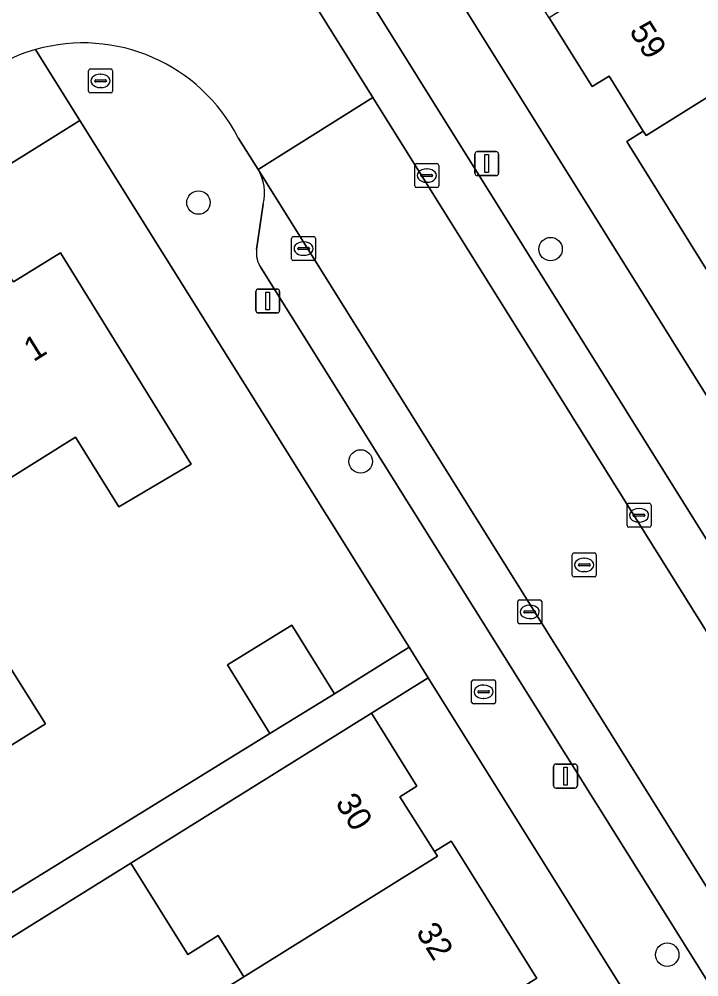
# Model space of a CAD drawing. Extents: x 159664 to 160323, y 385312 to 386115.
# Drawn here: x 159998.17 to 160026.52, y 385722.61 to 385762.57 of the extents above; entities that cross this region are included whole.
import ezdxf

# ---------------------------------------------------------------- set-up
doc = ezdxf.new("R2010")
doc.units = 0
for name, color, linetype in [('IMGEO_Boom', 7, 'Continuous'), ('IMGEO_Brandkraan', 7, 'Continuous'), ('IMGEO_Erf', 7, 'Continuous'), ('IMGEO_Kolk', 7, 'Continuous'), ('IMGEO_Lichtmast', 7, 'Continuous'), ('IMGEO_Pand', 7, 'Continuous'), ('IMGEO_Pand_nummerreeks', 7, 'Continuous'), ('IMGEO_Parkeervlak_open', 7, 'Continuous'), ('IMGEO_Rijbaan_lokaal_open', 7, 'Continuous'), ('IMGEO_Rioolput', 7, 'Continuous'), ('IMGEO_Voetpad_open', 7, 'Continuous')]:
    doc.layers.add(name, color=color, linetype=linetype)

msp = doc.modelspace()

# ---------------------------------------------------------------- linework, layer by layer
at = {"layer": 'IMGEO_Boom'}
for centre in [(160005.648, 385754.918), (160020.338, 385752.976), (160012.413, 385744.118), (160025.204, 385723.535)]:
    msp.add_circle(centre, 0.489, dxfattribs=at)
at = {"layer": 'IMGEO_Brandkraan'}
for p, q in [((160001.063, 385759.569), (160001.063, 385760.421)), ((160001.138, 385760.495), (160001.99, 385760.495)), ((160001.551, 385760.275), (160001.576, 385760.275)), ((160002.064, 385760.421), (160002.064, 385759.569)), ((160001.322, 385759.989), (160001.322, 385760.001)), ((160001.76, 385759.952), (160001.362, 385759.952)), ((160001.365, 385760.038), (160001.763, 385760.038)), ((160001.806, 385760.001), (160001.806, 385759.989)), ((160001.99, 385759.495), (160001.138, 385759.495)), ((160001.574, 385759.715), (160001.549, 385759.715)), ((160017.119, 385735.004), (160017.971, 385735.004)), ((160017.044, 385734.078), (160017.044, 385734.93)), ((160017.346, 385734.547), (160017.744, 385734.547)), ((160017.532, 385734.784), (160017.557, 385734.784)), ((160018.045, 385734.93), (160018.045, 385734.078)), ((160017.303, 385734.498), (160017.303, 385734.51)), ((160017.741, 385734.461), (160017.343, 385734.461)), ((160017.555, 385734.224), (160017.53, 385734.224)), ((160017.787, 385734.51), (160017.787, 385734.498)), ((160017.971, 385734.004), (160017.119, 385734.004))]:
    msp.add_line(p, q, dxfattribs=at)
for points in [[(160001.063, 385759.569), (160001.063, 385760.421)], [(160001.138, 385760.495), (160001.99, 385760.495)], [(160002.064, 385760.421), (160002.064, 385759.569)], [(160001.99, 385759.495), (160001.138, 385759.495)], [(160017.119, 385735.004), (160017.971, 385735.004)], [(160017.044, 385734.078), (160017.044, 385734.93)], [(160018.045, 385734.93), (160018.045, 385734.078)], [(160017.971, 385734.004), (160017.119, 385734.004)]]:
    msp.add_lwpolyline(points, dxfattribs=at)
for centre, radius, start, end in [((160001.14, 385760.419), 0.0765, 91.552, 178.448), ((160001.14, 385760.419), 0.0765, 91.552, 178.448), ((160001.988, 385760.419), 0.0765, 1.552, 88.448), ((160001.988, 385760.419), 0.0765, 1.552, 88.448), ((160001.362, 385759.998), 0.0403, 85.8775, 175.7526), ((160001.359, 385759.988), 0.0366, 178.938, 274.7102), ((160001.763, 385759.995), 0.043, 264.8664, 352.4533), ((160001.767, 385760), 0.0386, 1.7309, 96.639), ((160001.14, 385759.571), 0.0765, 181.552, 268.448), ((160001.14, 385759.571), 0.0765, 181.552, 268.448), ((160001.988, 385759.571), 0.0765, 271.552, 358.448), ((160001.988, 385759.571), 0.0765, 271.552, 358.448), ((160017.121, 385734.928), 0.0765, 91.552, 178.448), ((160017.121, 385734.928), 0.0765, 91.552, 178.448), ((160017.969, 385734.928), 0.0765, 1.552, 88.448), ((160017.969, 385734.928), 0.0765, 1.552, 88.448), ((160017.343, 385734.507), 0.0403, 85.8775, 175.7526), ((160017.748, 385734.509), 0.0386, 1.7309, 96.639), ((160017.34, 385734.497), 0.0366, 178.938, 274.7102), ((160017.744, 385734.504), 0.043, 264.8664, 352.4533), ((160017.121, 385734.08), 0.0765, 181.552, 268.448), ((160017.121, 385734.08), 0.0765, 181.552, 268.448), ((160017.969, 385734.08), 0.0765, 271.552, 358.448), ((160017.969, 385734.08), 0.0765, 271.552, 358.448)]:
    msp.add_arc(centre, radius, start, end, dxfattribs=at)
for centre, major_axis, ratio, start_param, end_param in [((160001.55, 385759.995), (-0.387, 0.002), 0.722429, 4.712389, 7.853982), ((160001.575, 385759.995), (-0.39, 0.002), 0.717154, 1.570796, 4.712389), ((160017.531, 385734.504), (-0.387, 0.002), 0.722429, 4.712389, 7.853982), ((160017.556, 385734.504), (-0.39, 0.002), 0.717154, 1.570796, 4.712389)]:
    msp.add_ellipse(centre, major_axis=major_axis, ratio=ratio, start_param=start_param, end_param=end_param, dxfattribs=at)
at = {"layer": 'IMGEO_Erf'}
for points in [[(160022.778, 385760.197), (160022.074, 385759.757), (160020.281, 385762.625), (160018.499, 385765.476), (160019.207, 385765.914), (160017.721, 385768.287), (160015.866, 385767.125), (160015.754, 385767.302), (160014.563, 385766.547), (160028.058, 385744.928), (160030.414, 385746.399), (160028.517, 385749.453), (160029.264, 385749.917), (160027.784, 385752.184), (160027.08, 385751.745), (160026.959, 385751.938), (160023.625, 385757.283), (160023.514, 385757.46), (160024.203, 385757.903)], [(159996.051, 385734.488), (159997.769, 385735.564), (159999.267, 385733.173), (159997.549, 385732.097)]]:
    msp.add_lwpolyline(points, close=True, dxfattribs=at)
for points in [[(159986.726, 385719.207), (159993.646, 385723.647), (159993.694, 385725.546), (159994.042, 385725.708), (159995.763, 385724.83), (160008.621, 385732.76), (160006.853, 385735.634), (160009.543, 385737.289), (160011.326, 385734.424), (160014.433, 385736.365), (160000.701, 385758.339), (159951.602, 385727.673), (159966.312, 385704.084)], [(159997.929, 385751.604), (159999.897, 385752.825), (160005.348, 385744.006), (160002.329, 385742.227), (160000.514, 385745.125), (159997.54, 385743.263)], [(160038.833, 385697.318), (160015.23, 385735.089), (160012.866, 385733.612), (160014.763, 385730.571), (160014.051, 385730.126), (160015.49, 385727.837), (160016.194, 385728.276), (160016.316, 385728.08), (160019.653, 385722.724), (160019.759, 385722.556), (160019.054, 385722.117), (160020.491, 385719.82), (160021.196, 385720.258), (160022.854, 385717.591), (160022.149, 385717.153), (160022.275, 385716.951), (160023.821, 385714.473), (160024.526, 385714.913), (160026.304, 385712.011), (160028.094, 385709.195)], [(160006.272, 385721.822), (160007.544, 385722.615), (160007.434, 385722.792), (160006.471, 385724.337), (160005.198, 385723.544), (160002.824, 385727.355), (159992.523, 385720.936)]]:
    msp.add_lwpolyline(points, dxfattribs=at)
at = {"layer": 'IMGEO_Kolk'}
for p, q in [((160014.746, 385756.545), (160015.598, 385756.545)), ((160014.671, 385755.619), (160014.671, 385756.471)), ((160015.159, 385756.325), (160015.184, 385756.325)), ((160015.672, 385756.471), (160015.672, 385755.619)), ((160014.93, 385756.039), (160014.93, 385756.051)), ((160015.368, 385756.002), (160014.97, 385756.002)), ((160014.973, 385756.088), (160015.371, 385756.088)), ((160015.182, 385755.765), (160015.157, 385755.765)), ((160015.414, 385756.051), (160015.414, 385756.039)), ((160015.598, 385755.545), (160014.746, 385755.545)), ((160009.533, 385752.57), (160009.533, 385753.422)), ((160009.608, 385753.496), (160010.46, 385753.496)), ((160010.534, 385753.422), (160010.534, 385752.57)), ((160009.792, 385752.99), (160009.792, 385753.002)), ((160010.23, 385752.953), (160009.832, 385752.953)), ((160009.835, 385753.039), (160010.233, 385753.039)), ((160010.021, 385753.276), (160010.046, 385753.276)), ((160010.276, 385753.002), (160010.276, 385752.99)), ((160010.044, 385752.716), (160010.019, 385752.716)), ((160010.46, 385752.496), (160009.608, 385752.496)), ((160023.526, 385741.443), (160023.526, 385742.295)), ((160023.601, 385742.369), (160024.453, 385742.369)), ((160024.014, 385742.149), (160024.039, 385742.149)), ((160024.527, 385742.295), (160024.527, 385741.443)), ((160023.785, 385741.863), (160023.785, 385741.875)), ((160024.223, 385741.826), (160023.825, 385741.826)), ((160023.828, 385741.912), (160024.226, 385741.912)), ((160024.269, 385741.875), (160024.269, 385741.863)), ((160024.453, 385741.369), (160023.601, 385741.369)), ((160024.037, 385741.589), (160024.012, 385741.589)), ((160018.965, 385737.414), (160018.965, 385738.266)), ((160019.04, 385738.34), (160019.892, 385738.34)), ((160019.966, 385738.266), (160019.966, 385737.414)), ((160019.224, 385737.834), (160019.224, 385737.846)), ((160019.662, 385737.797), (160019.264, 385737.797)), ((160019.267, 385737.883), (160019.665, 385737.883)), ((160019.453, 385738.12), (160019.478, 385738.12)), ((160019.708, 385737.846), (160019.708, 385737.834)), ((160019.476, 385737.56), (160019.451, 385737.56)), ((160019.892, 385737.34), (160019.04, 385737.34))]:
    msp.add_line(p, q, dxfattribs=at)
for points in [[(160014.746, 385756.545), (160015.598, 385756.545)], [(160014.671, 385755.619), (160014.671, 385756.471)], [(160015.672, 385756.471), (160015.672, 385755.619)], [(160015.598, 385755.545), (160014.746, 385755.545)], [(160009.533, 385752.57), (160009.533, 385753.422)], [(160009.608, 385753.496), (160010.46, 385753.496)], [(160010.534, 385753.422), (160010.534, 385752.57)], [(160010.46, 385752.496), (160009.608, 385752.496)], [(160023.526, 385741.443), (160023.526, 385742.295)], [(160023.601, 385742.369), (160024.453, 385742.369)], [(160024.527, 385742.295), (160024.527, 385741.443)], [(160024.453, 385741.369), (160023.601, 385741.369)], [(160018.965, 385737.414), (160018.965, 385738.266)], [(160019.04, 385738.34), (160019.892, 385738.34)], [(160019.966, 385738.266), (160019.966, 385737.414)], [(160019.892, 385737.34), (160019.04, 385737.34)]]:
    msp.add_lwpolyline(points, dxfattribs=at)
for centre, radius, start, end in [((160014.748, 385756.469), 0.0765, 91.552, 178.448), ((160014.748, 385756.469), 0.0765, 91.552, 178.448), ((160015.596, 385756.469), 0.0765, 1.552, 88.448), ((160015.596, 385756.469), 0.0765, 1.552, 88.448), ((160014.97, 385756.048), 0.0403, 85.8775, 175.7526), ((160014.967, 385756.038), 0.0366, 178.938, 274.7102), ((160015.371, 385756.045), 0.043, 264.8664, 352.4533), ((160015.375, 385756.05), 0.0386, 1.7309, 96.639), ((160014.748, 385755.621), 0.0765, 181.552, 268.448), ((160014.748, 385755.621), 0.0765, 181.552, 268.448), ((160015.596, 385755.621), 0.0765, 271.552, 358.448), ((160015.596, 385755.621), 0.0765, 271.552, 358.448), ((160009.61, 385753.42), 0.0765, 91.552, 178.448), ((160009.61, 385753.42), 0.0765, 91.552, 178.448), ((160010.458, 385753.42), 0.0765, 1.552, 88.448), ((160010.458, 385753.42), 0.0765, 1.552, 88.448), ((160009.832, 385752.999), 0.0403, 85.8775, 175.7526), ((160009.829, 385752.989), 0.0366, 178.938, 274.7102), ((160010.233, 385752.996), 0.043, 264.8664, 352.4533), ((160010.237, 385753.001), 0.0386, 1.7309, 96.639), ((160009.61, 385752.572), 0.0765, 181.552, 268.448), ((160009.61, 385752.572), 0.0765, 181.552, 268.448), ((160010.458, 385752.572), 0.0765, 271.552, 358.448), ((160010.458, 385752.572), 0.0765, 271.552, 358.448), ((160023.603, 385742.293), 0.0765, 91.552, 178.448), ((160023.603, 385742.293), 0.0765, 91.552, 178.448), ((160024.451, 385742.293), 0.0765, 1.552, 88.448), ((160024.451, 385742.293), 0.0765, 1.552, 88.448), ((160023.825, 385741.872), 0.0403, 85.8775, 175.7526), ((160023.822, 385741.862), 0.0366, 178.938, 274.7102), ((160024.226, 385741.869), 0.043, 264.8664, 352.4533), ((160024.23, 385741.874), 0.0386, 1.7309, 96.639), ((160023.603, 385741.445), 0.0765, 181.552, 268.448), ((160023.603, 385741.445), 0.0765, 181.552, 268.448), ((160024.451, 385741.445), 0.0765, 271.552, 358.448), ((160024.451, 385741.445), 0.0765, 271.552, 358.448), ((160019.042, 385738.264), 0.0765, 91.552, 178.448), ((160019.042, 385738.264), 0.0765, 91.552, 178.448), ((160019.89, 385738.264), 0.0765, 1.552, 88.448), ((160019.89, 385738.264), 0.0765, 1.552, 88.448), ((160019.264, 385737.843), 0.0403, 85.8775, 175.7526), ((160019.261, 385737.833), 0.0366, 178.938, 274.7102), ((160019.665, 385737.84), 0.043, 264.8664, 352.4533), ((160019.669, 385737.845), 0.0386, 1.7309, 96.639), ((160019.042, 385737.416), 0.0765, 181.552, 268.448), ((160019.042, 385737.416), 0.0765, 181.552, 268.448), ((160019.89, 385737.416), 0.0765, 271.552, 358.448), ((160019.89, 385737.416), 0.0765, 271.552, 358.448)]:
    msp.add_arc(centre, radius, start, end, dxfattribs=at)
for centre, major_axis, ratio, start_param, end_param in [((160015.158, 385756.045), (-0.387, 0.002), 0.722429, 4.712389, 7.853982), ((160015.183, 385756.045), (-0.39, 0.002), 0.717154, 1.570796, 4.712389), ((160010.02, 385752.996), (-0.387, 0.002), 0.722429, 4.712389, 7.853982), ((160010.045, 385752.996), (-0.39, 0.002), 0.717154, 1.570796, 4.712389), ((160024.013, 385741.869), (-0.387, 0.002), 0.722429, 4.712389, 7.853982), ((160024.038, 385741.869), (-0.39, 0.002), 0.717154, 1.570796, 4.712389), ((160019.452, 385737.84), (-0.387, 0.002), 0.722429, 4.712389, 7.853982), ((160019.477, 385737.84), (-0.39, 0.002), 0.717154, 1.570796, 4.712389)]:
    msp.add_ellipse(centre, major_axis=major_axis, ratio=ratio, start_param=start_param, end_param=end_param, dxfattribs=at)
at = {"layer": 'IMGEO_Lichtmast'}
for p, q in [((160017.177, 385756.143), (160017.177, 385756.943)), ((160017.177, 385756.943), (160017.177, 385756.143)), ((160017.277, 385757.043), (160018.067, 385757.043)), ((160018.067, 385757.043), (160017.277, 385757.043)), ((160018.167, 385756.943), (160018.167, 385756.143)), ((160018.167, 385756.143), (160018.167, 385756.943)), ((160018.067, 385756.043), (160017.277, 385756.043)), ((160017.277, 385756.043), (160018.067, 385756.043)), ((160008.043, 385750.411), (160008.043, 385751.211)), ((160008.043, 385751.211), (160008.043, 385750.411)), ((160008.143, 385751.311), (160008.933, 385751.311)), ((160008.933, 385751.311), (160008.143, 385751.311)), ((160009.033, 385751.211), (160009.033, 385750.411)), ((160009.033, 385750.411), (160009.033, 385751.211)), ((160008.933, 385750.311), (160008.143, 385750.311)), ((160008.143, 385750.311), (160008.933, 385750.311)), ((160020.464, 385730.587), (160020.464, 385731.387)), ((160020.464, 385731.387), (160020.464, 385730.587)), ((160020.564, 385731.487), (160021.354, 385731.487)), ((160021.354, 385731.487), (160020.564, 385731.487)), ((160021.454, 385731.387), (160021.454, 385730.587)), ((160021.454, 385730.587), (160021.454, 385731.387)), ((160021.354, 385730.487), (160020.564, 385730.487)), ((160020.564, 385730.487), (160021.354, 385730.487))]:
    msp.add_line(p, q, dxfattribs=at)
for points in [[(160017.597, 385756.918), (160017.747, 385756.918), (160017.747, 385756.168), (160017.597, 385756.168), (160017.597, 385756.918)], [(160008.463, 385751.186), (160008.613, 385751.186), (160008.613, 385750.436), (160008.463, 385750.436), (160008.463, 385751.186)], [(160020.884, 385731.362), (160021.034, 385731.362), (160021.034, 385730.612), (160020.884, 385730.612), (160020.884, 385731.362)]]:
    msp.add_lwpolyline(points, dxfattribs=at)
for centre, start, end in [((160017.277, 385756.943), 90, 180), ((160017.277, 385756.943), 90, 180), ((160018.067, 385756.943), 0, 90), ((160018.067, 385756.943), 360, 90), ((160017.277, 385756.143), 180, 270), ((160017.277, 385756.143), 180, 270), ((160018.067, 385756.143), 270, 0), ((160018.067, 385756.143), 270, 0), ((160008.143, 385751.211), 90, 180), ((160008.143, 385751.211), 90, 180), ((160008.933, 385751.211), 0, 90), ((160008.933, 385751.211), 360, 90), ((160008.143, 385750.411), 180, 270), ((160008.143, 385750.411), 180, 270), ((160008.933, 385750.411), 270, 0), ((160008.933, 385750.411), 270, 0), ((160020.564, 385731.387), 90, 180), ((160020.564, 385731.387), 90, 180), ((160021.354, 385731.387), 0, 90), ((160021.354, 385731.387), 360, 90), ((160020.564, 385730.587), 180, 270), ((160020.564, 385730.587), 180, 270), ((160021.354, 385730.587), 270, 0), ((160021.354, 385730.587), 270, 0)]:
    msp.add_arc(centre, 0.1, start, end, dxfattribs=at)
at = {"layer": 'IMGEO_Pand'}
for points in [[(160032.382, 385762.747), (160031.307, 385764.467), (160032.576, 385765.259), (160030.314, 385768.884), (160020.281, 385762.625), (160022.074, 385759.757), (160022.778, 385760.197), (160024.203, 385757.903), (160024.319, 385757.716)], [(160036.991, 385758.197), (160034.732, 385761.814), (160033.46, 385761.02), (160032.382, 385762.747), (160024.319, 385757.716), (160024.203, 385757.903), (160023.514, 385757.46), (160023.625, 385757.283), (160026.959, 385751.938), (160027.08, 385751.745), (160027.784, 385752.184), (160027.659, 385752.375), (160035.719, 385757.403)], [(159997.54, 385743.263), (160000.514, 385745.125), (160002.329, 385742.227), (160005.348, 385744.006), (159999.897, 385752.825), (159997.929, 385751.604), (159997.166, 385752.825), (159993.156, 385750.317)], [(160006.853, 385735.634), (160008.621, 385732.76), (160011.326, 385734.424), (160009.543, 385737.289)], [(159996.051, 385734.488), (159997.549, 385732.097), (159999.267, 385733.173), (159997.769, 385735.564)], [(160015.49, 385727.837), (160014.051, 385730.126), (160014.763, 385730.571), (160012.866, 385733.612), (160002.824, 385727.355), (160005.198, 385723.544), (160006.471, 385724.337), (160007.434, 385722.792), (160007.544, 385722.615), (160015.613, 385727.642)], [(160019.054, 385722.117), (160019.759, 385722.556), (160019.653, 385722.724), (160016.316, 385728.08), (160016.194, 385728.276), (160015.49, 385727.837), (160015.613, 385727.642), (160007.544, 385722.615), (160006.272, 385721.822), (160008.535, 385718.188), (160009.808, 385718.982), (160010.882, 385717.26), (160018.949, 385722.285)]]:
    msp.add_lwpolyline(points, close=True, dxfattribs=at)
at = {"layer": 'IMGEO_Parkeervlak_open'}
for points in [[(160049.599, 385704.422), (159997.375, 385788.05)], [(160001.195, 385778.092), (160012.924, 385759.306)], [(160012.924, 385759.306), (160087.422, 385640.069)], [(160082.682, 385637.004), (160008.141, 385756.303)], [(160008.346, 385754.855), (160008.072, 385752.966)], [(160008.243, 385752.212), (160041.379, 385699.268), (160043.766, 385695.427), (160079.275, 385638.619)]]:
    msp.add_lwpolyline(points, dxfattribs=at)
for centre, radius, start, end in [((160006.462, 385755.327), 1.942, 345.9416, 30.1746), ((160009.178, 385752.82), 1.115, 172.4956, 213.0604)]:
    msp.add_arc(centre, radius, start, end, dxfattribs=at)
at = {"layer": 'IMGEO_Rijbaan_lokaal_open'}
msp.add_lwpolyline([(160007.298, 385757.625), (160008.141, 385756.303), (160012.924, 385759.306), (160001.195, 385778.092)], dxfattribs=at)
msp.add_lwpolyline([(160082.682, 385637.004), (160087.422, 385640.069), (160012.924, 385759.306), (160008.141, 385756.303)], close=True, dxfattribs=at)
for centre, radius, start, end in [((160000.833, 385754.315), 7.263, 27.1102, 105.8525), ((160000.824, 385754.335), 7.242, 105.8252, 120.7242)]:
    msp.add_arc(centre, radius, start, end, dxfattribs=at)
at = {"layer": 'IMGEO_Rioolput'}
for p, q in [((160021.241, 385739.372), (160021.241, 385740.224)), ((160021.316, 385740.298), (160022.168, 385740.298)), ((160022.242, 385740.224), (160022.242, 385739.372)), ((160021.5, 385739.792), (160021.5, 385739.804)), ((160021.938, 385739.755), (160021.54, 385739.755)), ((160021.543, 385739.841), (160021.941, 385739.841)), ((160021.729, 385740.078), (160021.754, 385740.078)), ((160021.984, 385739.804), (160021.984, 385739.792)), ((160021.752, 385739.518), (160021.727, 385739.518)), ((160022.168, 385739.298), (160021.316, 385739.298))]:
    msp.add_line(p, q, dxfattribs=at)
for points in [[(160021.241, 385739.372), (160021.241, 385740.224)], [(160021.316, 385740.298), (160022.168, 385740.298)], [(160022.242, 385740.224), (160022.242, 385739.372)], [(160022.168, 385739.298), (160021.316, 385739.298)]]:
    msp.add_lwpolyline(points, dxfattribs=at)
for centre, radius, start, end in [((160021.318, 385740.222), 0.0765, 91.552, 178.448), ((160021.318, 385740.222), 0.0765, 91.552, 178.448), ((160022.166, 385740.222), 0.0765, 1.552, 88.448), ((160022.166, 385740.222), 0.0765, 1.552, 88.448), ((160021.54, 385739.801), 0.0403, 85.8775, 175.7526), ((160021.537, 385739.791), 0.0366, 178.938, 274.7102), ((160021.941, 385739.798), 0.043, 264.8664, 352.4533), ((160021.945, 385739.803), 0.0386, 1.7309, 96.639), ((160021.318, 385739.374), 0.0765, 181.552, 268.448), ((160021.318, 385739.374), 0.0765, 181.552, 268.448), ((160022.166, 385739.374), 0.0765, 271.552, 358.448), ((160022.166, 385739.374), 0.0765, 271.552, 358.448)]:
    msp.add_arc(centre, radius, start, end, dxfattribs=at)
for centre, major_axis, ratio, start_param, end_param in [((160021.728, 385739.798), (-0.387, 0.002), 0.722429, 4.712389, 7.853982), ((160021.753, 385739.798), (-0.39, 0.002), 0.717154, 1.570796, 4.712389)]:
    msp.add_ellipse(centre, major_axis=major_axis, ratio=ratio, start_param=start_param, end_param=end_param, dxfattribs=at)
at = {"layer": 'IMGEO_Voetpad_open'}
for points in [[(160078.734, 385663.796), (160078.117, 385664.783), (160054.519, 385702.551), (160052.447, 385705.856), (160028.847, 385743.663), (160028.058, 385744.928), (160014.563, 385766.547), (160015.754, 385767.302), (160015.345, 385767.95), (160013.573, 385770.795), (160013.229, 385771.341), (160013.974, 385771.81), (160007.966, 385781.427), (160006.266, 385780.362), (160003.776, 385784.309), (160004.52, 385784.778), (159999.73, 385792.444), (159998.838, 385793.855), (159996.221, 385798.296)], [(159997.375, 385788.05), (160049.599, 385704.422), (160049.977, 385704.655), (160052.374, 385700.847), (160052.004, 385700.609), (160087.506, 385643.762)], [(159998.849, 385761.302), (160000.701, 385758.339), (160014.433, 385736.365), (160015.23, 385735.089), (160038.833, 385697.318), (160040.91, 385693.995), (160064.559, 385656.15), (160064.611, 385656.182), (160080.62, 385630.641), (160084.756, 385633.215)], [(160000.701, 385758.339), (159998.849, 385761.302)], [(159949.389, 385726.292), (159951.602, 385727.673), (160000.701, 385758.339)], [(160008.141, 385756.303), (160007.298, 385757.625)], [(160008.072, 385752.966), (160008.346, 385754.855)], [(160040.995, 385699.031), (160041.379, 385699.268), (160008.243, 385752.212)], [(159992.523, 385720.936), (160002.824, 385727.355), (160012.866, 385733.612), (160015.23, 385735.089), (160014.433, 385736.365), (160011.326, 385734.424), (160008.621, 385732.76), (159995.763, 385724.83), (159994.042, 385725.708), (159993.694, 385725.546), (159993.646, 385723.647), (159986.726, 385719.207)]]:
    msp.add_lwpolyline(points, dxfattribs=at)
for centre, radius, start, end in [((160000.833, 385754.315), 7.263, 27.1102, 105.8525), ((160000.824, 385754.335), 7.242, 105.8252, 120.7242), ((160006.462, 385755.327), 1.942, 345.9416, 30.1746), ((160009.178, 385752.82), 1.115, 172.4956, 213.0604)]:
    msp.add_arc(centre, radius, start, end, dxfattribs=at)

# ---------------------------------------------------------------- texts
at = {"layer": 'IMGEO_Pand_nummerreeks'}
for s, rotation, p in [('59', 302.0453, (160023.595, 385762.08)), ('1', 31.9723, (159998.765, 385748.252)), ('30', 301.9536, (160011.332, 385729.876)), ('32', 301.9536, (160014.696, 385724.482))]:
    msp.add_text(s, height=1, rotation=rotation, dxfattribs=at).set_placement(p)

doc.saveas('drawing.dxf')
